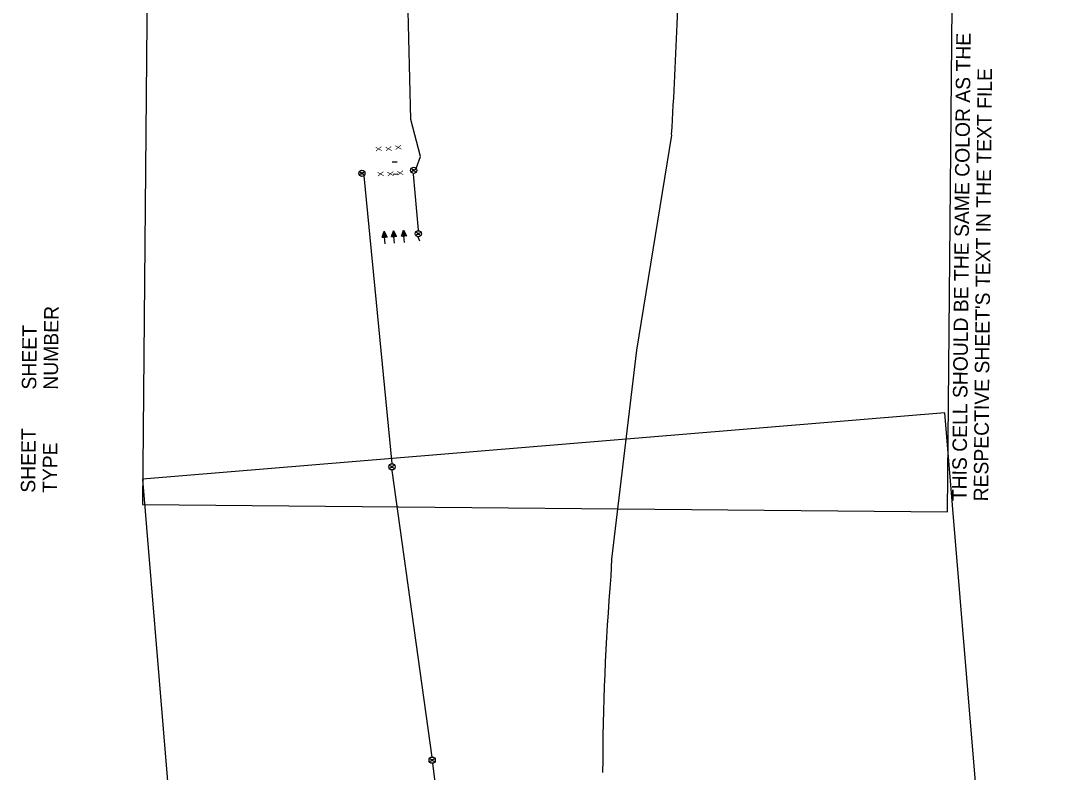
# Model space of a CAD drawing. Extents: x 601462 to 605493, y 331960 to 402715.
# Drawn here: x 602213 to 603462, y 364853 to 365763 of the extents above; entities that cross this region are included whole.
import ezdxf

# ---------------------------------------------------------------- set-up
doc = ezdxf.new("R2010")
doc.units = 0
for name, color, linetype in [('Default', 7, 'Continuous'), ('P_FTMS', 7, 'Continuous'), ('P_FTMSConduit', 7, 'Continuous'), ('P_MISC_TXT_1A (Construction)', 7, 'Continuous'), ('P_MISC_TXT_1B (Construction)', 7, 'Continuous')]:
    doc.layers.add(name, color=color, linetype=linetype)

# ---------------------------------------------------------------- blocks, each defined once
blk = doc.blocks.new('POINT_DISPLAY')
at = {"layer": 'Default'}
blk.add_line((0, 0), (0, 0), dxfattribs=at)

msp = doc.modelspace()

# ---------------------------------------------------------------- linework, layer by layer
at = {"layer": 'P_FTMS'}
for p, q in [((602650.6, 365501.4), (602654.4, 365505.7)), ((602650.7, 365501.2), (602654.5, 365505.5)), ((602650.8, 365502), (602654.3, 365505.9)), ((602651, 365502.6), (602654.1, 365506.2)), ((602651.1, 365501.2), (602654.6, 365505.2)), ((602651.2, 365503.3), (602654, 365506.4)), ((602651.5, 365503.9), (602653.9, 365506.7)), ((602651.7, 365504.6), (602653.8, 365506.9)), ((602651.9, 365505.2), (602653.7, 365507.1)), ((602651.9, 365505.1), (602655.9, 365501.5)), ((602652, 365505.3), (602656.2, 365501.5)), ((602652.1, 365505.8), (602653.5, 365507.4)), ((602652.1, 365505.8), (602656.1, 365502.3)), ((602652.1, 365505.6), (602656.4, 365501.7)), ((602652.2, 365506.1), (602655.8, 365502.9)), ((602652.3, 365506.3), (602655.5, 365503.5)), ((602652.4, 365506.5), (602653.4, 365507.6)), ((602652.4, 365506.6), (602655.2, 365504.1)), ((602652.5, 365506.8), (602654.9, 365504.7)), ((602652.6, 365507.1), (602653.3, 365507.9)), ((602652.6, 365507.1), (602654.6, 365505.3)), ((602652.7, 365507.3), (602654.3, 365505.9)), ((602652.8, 365507.7), (602653.2, 365508.1)), ((602652.8, 365507.6), (602654, 365506.5)), ((602652.9, 365507.8), (602653.7, 365507.1)), ((602653, 365508.1), (602653.4, 365507.8)), ((602661.9, 365502.1), (602665.7, 365506.5)), ((602662, 365502), (602665.8, 365506.2)), ((602662.1, 365502.8), (602665.6, 365506.7)), ((602662.3, 365503.4), (602665.5, 365506.9)), ((602662.4, 365502), (602665.9, 365506)), ((602662.6, 365504), (602665.3, 365507.2)), ((602662.7, 365502), (602666.1, 365505.7)), ((602662.8, 365504.7), (602665.2, 365507.4)), ((602662.9, 365505.1), (602666.1, 365502.2)), ((602663, 365505.3), (602665.1, 365507.7)), ((602663, 365505.3), (602666.5, 365502.2)), ((602663.1, 365505.6), (602666.8, 365502.2)), ((602663.1, 365502), (602666.2, 365505.5)), ((602663.2, 365505.9), (602665, 365507.9)), ((602663.2, 365505.8), (602667.2, 365502.3)), ((602663.3, 365506.1), (602667.5, 365502.3)), ((602663.4, 365506.3), (602667.7, 365502.5)), ((602663.5, 365506.6), (602664.9, 365508.1)), ((602663.5, 365506.6), (602667.4, 365503.1)), ((602663.5, 365502), (602666.3, 365505.3)), ((602663.6, 365507.1), (602666.8, 365504.3)), ((602663.6, 365506.8), (602667.1, 365503.7)), ((602663.7, 365507.2), (602664.7, 365508.4)), ((602663.7, 365507.3), (602666.5, 365504.9)), ((602663.8, 365507.6), (602666.2, 365505.5)), ((602663.8, 365502.1), (602666.4, 365505)), ((602663.9, 365507.8), (602664.6, 365508.6)), ((602663.9, 365507.8), (602665.9, 365506.1)), ((602664, 365508.1), (602665.6, 365506.7)), ((602664.1, 365508.5), (602664.5, 365508.9)), ((602664.1, 365508.4), (602665.3, 365507.3)), ((602664.2, 365508.6), (602665, 365507.9)), ((602664.3, 365508.9), (602664.7, 365508.5)), ((602674, 365502.8), (602677.8, 365507.1)), ((602674.2, 365503.4), (602677.7, 365507.4)), ((602674.2, 365502.6), (602678, 365506.9)), ((602674.5, 365504.1), (602677.6, 365507.6)), ((602674.5, 365502.6), (602678.1, 365506.6)), ((602674.7, 365504.7), (602677.5, 365507.8)), ((602674.9, 365505.3), (602677.4, 365508.1)), ((602674.9, 365502.7), (602678.2, 365506.4)), ((602674.9, 365505.2), (602677.6, 365502.8)), ((602675, 365505.5), (602677.9, 365502.8)), ((602675.1, 365505.7), (602678.3, 365502.9)), ((602675.2, 365506), (602677.2, 365508.3)), ((602675.2, 365506.2), (602679, 365502.9)), ((602675.2, 365502.7), (602678.3, 365506.2)), ((602675.2, 365506), (602678.6, 365502.9)), ((602675.3, 365506.5), (602679.3, 365502.9)), ((602675.4, 365506.6), (602677.1, 365508.6)), ((602675.4, 365506.7), (602679.7, 365502.9)), ((602675.5, 365507), (602679.8, 365503.2)), ((602675.6, 365507.2), (602677, 365508.8)), ((602675.6, 365507.2), (602679.5, 365503.8)), ((602675.6, 365502.7), (602678.5, 365505.9)), ((602675.7, 365507.5), (602679.2, 365504.4)), ((602675.8, 365507.9), (602676.9, 365509)), ((602675.8, 365507.7), (602678.9, 365505)), ((602675.9, 365508), (602678.6, 365505.6)), ((602676, 365508.2), (602678.3, 365506.2)), ((602676, 365502.7), (602678.6, 365505.7)), ((602676.1, 365508.5), (602676.8, 365509.3)), ((602676.1, 365508.5), (602678, 365506.8)), ((602676.2, 365509), (602677.4, 365508)), ((602676.2, 365508.8), (602677.7, 365507.4)), ((602676.3, 365509.1), (602676.6, 365509.5)), ((602676.3, 365509.3), (602677.1, 365508.6)), ((602676.3, 365502.7), (602678.7, 365505.4)), ((602676.4, 365509.5), (602676.8, 365509.2)), ((602676.7, 365502.8), (602678.8, 365505.2)), ((602650.5, 365501.3), (602650.6, 365501.2)), ((602650.6, 365501.5), (602650.9, 365501.2)), ((602650.7, 365501.8), (602651.3, 365501.2)), ((602650.8, 365502), (602651.6, 365501.3)), ((602650.9, 365502.3), (602652, 365501.3)), ((602651, 365502.5), (602652.4, 365501.3)), ((602651.1, 365503), (602653.1, 365501.3)), ((602651.1, 365502.8), (602652.7, 365501.3)), ((602651.2, 365503.3), (602653.4, 365501.4)), ((602651.3, 365503.5), (602653.8, 365501.4)), ((602651.4, 365501.2), (602654.7, 365505)), ((602651.4, 365503.8), (602654.1, 365501.4)), ((602651.5, 365504), (602654.5, 365501.4)), ((602651.6, 365504.3), (602654.8, 365501.4)), ((602651.7, 365504.6), (602655.2, 365501.5)), ((602651.8, 365504.8), (602655.5, 365501.5)), ((602651.8, 365501.3), (602654.9, 365504.7)), ((602652.1, 365501.3), (602655, 365504.5)), ((602652.5, 365501.3), (602655.1, 365504.3)), ((602652.8, 365501.3), (602655.2, 365504)), ((602653.2, 365501.3), (602655.4, 365503.8)), ((602654, 365493.4), (602653.5, 365501.4)), ((602653.6, 365501.4), (602655.5, 365503.5)), ((602653.9, 365501.4), (602655.6, 365503.3)), ((602654.3, 365501.4), (602655.7, 365503.1)), ((602654.6, 365501.4), (602655.8, 365502.8)), ((602655, 365501.5), (602656, 365502.6)), ((602655.3, 365501.5), (602656.1, 365502.3)), ((602655.7, 365501.5), (602656.2, 365502.1)), ((602656, 365501.5), (602656.3, 365501.9)), ((602656.4, 365501.5), (602656.4, 365501.6)), ((602661.8, 365502), (602661.9, 365501.9)), ((602661.9, 365502.3), (602662.3, 365502)), ((602662, 365502.5), (602662.6, 365502)), ((602662.1, 365502.8), (602663, 365502)), ((602662.2, 365503), (602663.3, 365502)), ((602662.3, 365503.3), (602663.7, 365502.1)), ((602662.4, 365503.5), (602664, 365502.1)), ((602662.5, 365503.8), (602664.4, 365502.1)), ((602662.6, 365504.3), (602665.1, 365502.1)), ((602662.6, 365504), (602664.7, 365502.1)), ((602662.7, 365504.5), (602665.4, 365502.2)), ((602662.8, 365504.8), (602665.8, 365502.2)), ((602664.2, 365502.1), (602666.5, 365504.8)), ((602664.5, 365502.1), (602666.7, 365504.5)), ((602665.3, 365494.2), (602664.8, 365502.1)), ((602664.9, 365502.1), (602666.8, 365504.3)), ((602665.2, 365502.1), (602666.9, 365504.1)), ((602665.6, 365502.2), (602667, 365503.8)), ((602665.9, 365502.2), (602667.1, 365503.6)), ((602666.3, 365502.2), (602667.3, 365503.3)), ((602666.6, 365502.2), (602667.4, 365503.1)), ((602667, 365502.3), (602667.5, 365502.9)), ((602667.3, 365502.3), (602667.6, 365502.6)), ((602667.7, 365502.3), (602667.8, 365502.4)), ((602674, 365502.7), (602674, 365502.6)), ((602674.1, 365502.9), (602674.4, 365502.6)), ((602674.2, 365503.4), (602675.1, 365502.7)), ((602674.2, 365503.2), (602674.8, 365502.6)), ((602674.3, 365503.7), (602675.5, 365502.7)), ((602674.4, 365503.9), (602675.8, 365502.7)), ((602674.5, 365504.2), (602676.2, 365502.7)), ((602674.6, 365504.4), (602676.5, 365502.8)), ((602674.7, 365504.7), (602676.9, 365502.8)), ((602674.8, 365504.9), (602677.2, 365502.8)), ((602677.4, 365494.8), (602676.9, 365502.8)), ((602677, 365502.8), (602678.9, 365505)), ((602677.4, 365502.8), (602679.1, 365504.7)), ((602677.7, 365502.8), (602679.2, 365504.5)), ((602678.1, 365502.8), (602679.3, 365504.2)), ((602678.4, 365502.9), (602679.4, 365504)), ((602678.8, 365502.9), (602679.5, 365503.8)), ((602679.1, 365502.9), (602679.7, 365503.5)), ((602679.5, 365502.9), (602679.8, 365503.3)), ((602679.8, 365503), (602679.9, 365503))]:
    msp.add_line(p, q, dxfattribs=at)
for points in [[(602650.5, 365501.2), (602653.1, 365508.4), (602656.5, 365501.5)], [(602661.8, 365501.9), (602664.4, 365509.1), (602667.8, 365502.3)], [(602673.9, 365502.6), (602676.5, 365509.8), (602679.9, 365503)]]:
    msp.add_lwpolyline(points, close=True, dxfattribs=at)
for centre in [(602626, 365578.6), (602688.8, 365582.2), (602694.4, 365505.4), (602662.4, 365223.3), (602711.1, 364868.2)]:
    msp.add_circle(centre, 3.75, dxfattribs=at)
for centre, start, end in [((602626.2, 365583.1), 214.9369, 321.1925), ((602688.6, 365577.7), 34.9369, 141.1925), ((602688.9, 365586.7), 214.9369, 321.1925), ((602625.9, 365574.1), 34.9369, 141.1925), ((602694.7, 365509.9), 212.6299, 318.8855), ((602694.1, 365500.9), 32.6299, 138.8855), ((602662.2, 365218.8), 34.9369, 141.1925), ((602662.5, 365227.8), 214.9369, 321.1925), ((602711.3, 364872.7), 214.9369, 321.1925), ((602711, 364863.7), 34.9369, 141.1925)]:
    msp.add_arc(centre, 3.75, start, end, dxfattribs=at)
at = {"layer": 'P_FTMSConduit'}
for p, q in [((602685.2, 365643.7), (602681.3, 365812.7)), ((602696.8, 365598.9), (602685.2, 365643.7)), ((602691.9, 365584.3), (602696.8, 365598.9)), ((602668.7, 365592.2), (602662.7, 365592.1)), ((602628.3, 365575.5), (602662.2, 365227.2)), ((602663.7, 365577.5), (602669.6, 365578.1)), ((602694.7, 365509.9), (602688.6, 365577.7)), ((602693.8, 365501.7), (602695.6, 365496.7)), ((602662.2, 365218.8), (602710.6, 364872)), ((602711.6, 364864.5), (602754.9, 364509.8))]:
    msp.add_line(p, q, dxfattribs=at)
msp.add_lwpolyline([(603001, 365625.4), (603001, 365625), (602958.5, 365364.7), (602928.1, 365111.6), (602927.4, 365091.2)], dxfattribs=at)
for centre, radius, start, end in [((596475.9, 366030.5), 6537.6, 356.44765, 358.95453), ((605889.6, 364848.5), 2972.1, 175.3176, 179.9052)]:
    msp.add_arc(centre, radius, start, end, dxfattribs=at)
at = {"layer": 'P_MISC_TXT_1A (Construction)'}
msp.add_lwpolyline([(603462, 363719.1), (603332, 365288.8), (602360.3, 365208.3), (602490.3, 363638.7)], close=True, dxfattribs=at)
at = {"layer": 'P_MISC_TXT_1B (Construction)'}
msp.add_lwpolyline([(603335.2, 365168.8), (603349.6, 366743.8), (602374.6, 366752.6), (602360.3, 365177.7)], close=True, dxfattribs=at)

# ---------------------------------------------------------------- block references
at = {"layer": 'P_FTMS', "xscale": 0.32808333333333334, "yscale": 0.32808333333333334, "rotation": 119.40954798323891}
for p in [(602653.1, 365508.4), (602664.4, 365509.1), (602676.5, 365509.8)]:
    msp.add_blockref('POINT_DISPLAY', p, dxfattribs=at)

# ---------------------------------------------------------------- texts
at = {"layer": 'P_FTMSConduit'}
for p in [(602650.1, 365605.4), (602662.1, 365605.5), (602674, 365607.2), (602652.4, 365575), (602664.4, 365575.1), (602676.3, 365576.2)]:
    msp.add_text('X', height=7, rotation=94.7776, dxfattribs=at).set_placement(p)
at = {"layer": 'P_MISC_TXT_1B (Construction)'}
for s, p in [('THIS CELL SHOULD BE THE SAME COLOR AS THE', (603358, 365181.6)), ("RESPECTIVE SHEET'S TEXT IN THE TEXT FILE", (603384.2, 365181.4)), ('NUMBER', (602257.9, 365316.6)), ('SHEET', (602231.7, 365316.8)), ('SHEET', (602230.5, 365191.9)), ('TYPE', (602256.8, 365191.6))]:
    msp.add_text(s, height=17.5, rotation=89.4787, dxfattribs=at).set_placement(p)

doc.saveas('drawing.dxf')
